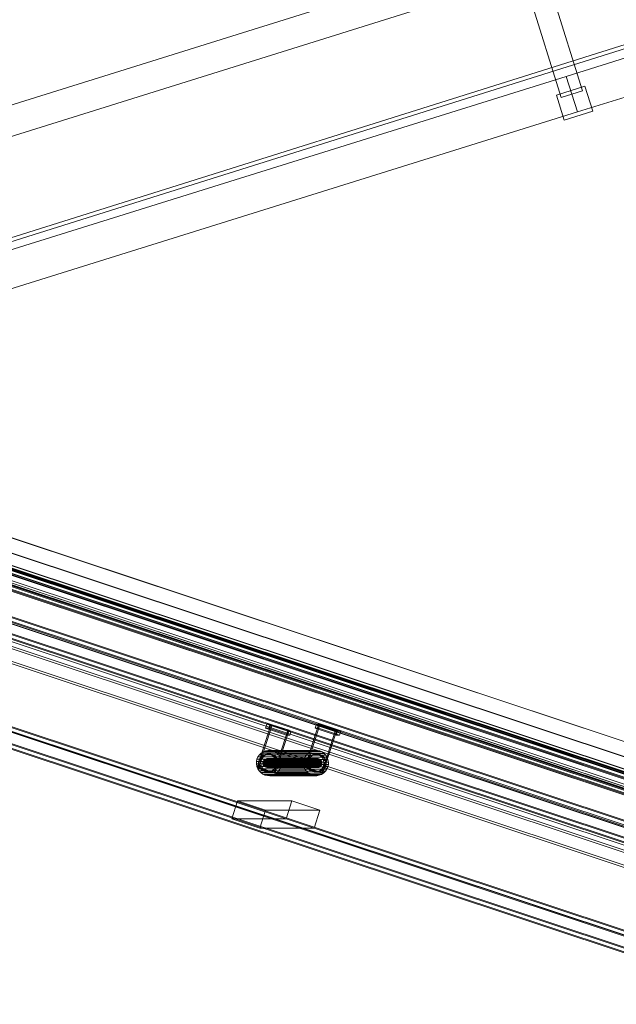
# Model space of a CAD drawing. Header units: millimetres. Extents: x -4395 to 65662, y -65530 to 6847.
# Tile 819 of 1034: x 22099 to 22898, y 1252 to 2570. Entities that reach past the tile are written whole.
import ezdxf

# ---------------------------------------------------------------- set-up
doc = ezdxf.new("R2010")
doc.units = ezdxf.units.MM
for name, color, linetype, lineweight in [('COTAS_P', 1, 'Continuous', 0), ('lateral_C02', 7, 'Continuous', 0), ('lateral_C07', 7, 'Continuous', 0)]:
    doc.layers.add(name, color=color, linetype=linetype, lineweight=lineweight)
doc.dimstyles.new('R19_100', dxfattribs={"dimtxt": 250, "dimasz": 150, "dimexe": 150, "dimexo": 80, "dimgap": 100, "dimtad": 1, "dimtih": 1, "dimtoh": 1, "dimdsep": 46, "dimcen": 0.09, "dimadec": 0, "dimazin": 0, "dimtfac": 1, "dimtdec": 4, "dimtofl": 0, "dimtmove": 0, "dimatfit": 3, "dimfxl": 1, "dimtolj": 1, "dimtzin": 0, "dimarcsym": 0})

# ---------------------------------------------------------------- blocks, each defined once
blk = doc.blocks.new('DIM_R33_4')
at = {"layer": 'COTAS_P'}
for p, q in [((15248.4, 1279.1), (24311.8, 4109.1)), ((24311.8, 4109.1), (24155.2, 4107.3)), ((24311.8, 4109.1), (24182.1, 4021.4)), ((24580.1, 3250), (24311.8, 4109.1)), ((15248.4, 1279.1), (15378.1, 1366.8)), ((15248.4, 1279.1), (15405, 1280.8)), ((15516.6, 420), (15248.4, 1279.1))]:
    blk.add_line(p, q, dxfattribs=at)
blk.add_text('9495 P', height=250, rotation=17.3406, dxfattribs=at).set_placement((19750.3, 2789.5))

msp = doc.modelspace()

# ---------------------------------------------------------------- linework, layer by layer
at = {"layer": 'lateral_C02'}
for p, q in [((15575.415, 232.817), (24634.01, 3078.273)), ((15576.913, 228.047), (24635.508, 3073.503)), ((22830.806, 2494.282), (23976.266, 2851.944)), ((22845.709, 2446.555), (23991.168, 2804.217)), ((21630.207, 2313.212), (22775.666, 2670.874)), ((22795.946, 2656.254), (22852.576, 2474.889)), ((22823.939, 2465.948), (22767.309, 2647.312)), ((21642.129, 2275.03), (22787.589, 2632.692)), ((21685.346, 2136.62), (22830.806, 2494.282)), ((22830.806, 2494.282), (22845.709, 2446.555)), ((22817.676, 2469.23), (22855.858, 2481.152)), ((22866.29, 2447.743), (22855.858, 2481.152)), ((22817.676, 2469.23), (22828.108, 2435.821)), ((22852.576, 2474.889), (22823.939, 2465.948)), ((21700.249, 2088.893), (22845.709, 2446.555)), ((22828.108, 2435.821), (22866.29, 2447.743))]:
    msp.add_line(p, q, dxfattribs=at)
at = {"layer": 'lateral_C07'}
for p, q in [((20042.533, 2535.254), (26489.775, 393.296)), ((26490.293, 393.296), (20043.051, 2535.254)), ((20104.181, 2535.254), (26551.422, 393.296)), ((26551.94, 393.296), (20104.699, 2535.254)), ((19976.507, 2520.65), (26536.084, 341.372)), ((26596.523, 341.372), (20036.946, 2520.65)), ((26535.165, 338.52), (19975.588, 2517.799)), ((20036.027, 2517.799), (26595.604, 338.52)), ((26479.053, 360.032), (20031.811, 2501.989)), ((20032.329, 2501.989), (26479.571, 360.032)), ((26468.717, 357.44), (20040.198, 2493.177)), ((20041.117, 2496.028), (26469.636, 360.291)), ((26540.7, 360.032), (20093.459, 2501.989)), ((20093.977, 2501.989), (26541.218, 360.032)), ((20100.637, 2493.177), (26529.156, 357.44)), ((26530.075, 360.291), (20101.556, 2496.028)), ((19884.41, 2478.743), (26575.045, 255.924)), ((26579.362, 255.924), (19888.727, 2478.743)), ((19952.619, 2478.743), (26643.254, 255.924)), ((26647.571, 255.924), (19956.936, 2478.743)), ((20062.929, 2483.847), (26435.28, 366.77)), ((26442.705, 366.77), (20070.354, 2483.847)), ((20126.649, 2483.847), (26499, 366.77)), ((26506.425, 366.77), (20134.074, 2483.847)), ((19881.652, 2470.19), (26572.287, 247.37)), ((26572.978, 247.37), (19882.343, 2470.19)), ((26573.206, 250.221), (19882.571, 2473.041)), ((19886.889, 2473.041), (26577.524, 250.221)), ((26641.416, 250.221), (19950.781, 2473.041)), ((19953.488, 2470.19), (26644.123, 247.37)), ((26644.814, 247.37), (19954.179, 2470.19)), ((19955.098, 2473.041), (26645.733, 250.221)), ((26433.442, 361.068), (20061.091, 2478.144)), ((20068.516, 2478.144), (26440.867, 361.068)), ((26497.162, 361.068), (20124.811, 2478.144)), ((20132.236, 2478.144), (26504.587, 361.068)), ((26503.612, 240.628), (19944.035, 2419.907)), ((19944.954, 2422.758), (26504.531, 243.48)), ((20004.474, 2419.907), (26564.051, 240.628)), ((26564.97, 243.48), (20005.393, 2422.758)), ((26530.319, 117.164), (19839.684, 2339.984)), ((19840.375, 2339.984), (26531.01, 117.164)), ((19841.522, 2345.686), (26532.157, 122.867)), ((19844.001, 2339.984), (26534.636, 117.164)), ((26536.474, 122.867), (19845.839, 2345.686)), ((26598.529, 117.164), (19907.894, 2339.984)), ((19909.732, 2345.686), (26600.367, 122.867)), ((26602.155, 117.164), (19911.52, 2339.984)), ((19912.211, 2339.984), (26602.846, 117.164)), ((26604.684, 122.867), (19914.049, 2345.686)), ((21943.039, 1858.991), (23064.523, 1486.402)), ((23065.213, 1486.402), (21943.73, 1858.991)), ((23068.84, 1486.402), (21947.357, 1858.991)), ((22011.249, 1858.991), (23132.732, 1486.402)), ((22014.875, 1858.991), (23136.359, 1486.402)), ((23137.049, 1486.402), (22015.566, 1858.991)), ((23062.685, 1480.7), (21941.201, 1853.288)), ((21945.519, 1853.288), (23067.002, 1480.7)), ((23130.894, 1480.7), (22009.411, 1853.288)), ((22013.728, 1853.288), (23135.211, 1480.7)), ((23001.111, 1289.668), (21879.628, 1662.257)), ((21880.319, 1662.257), (23001.802, 1289.668)), ((23072.947, 1289.668), (21951.464, 1662.257)), ((21952.154, 1662.257), (23073.638, 1289.668)), ((22416.887, 1569.086), (22435.267, 1626.11)), ((22418.613, 1569.086), (22436.994, 1626.11)), ((22427.858, 1621.341), (22429.696, 1627.043)), ((22434.185, 1627.043), (22429.696, 1627.043)), ((22429.696, 1627.043), (22457.779, 1617.713)), ((22432.347, 1621.341), (22434.185, 1627.043)), ((22462.269, 1617.713), (22434.185, 1627.043)), ((22436.994, 1626.11), (22435.267, 1626.11)), ((22435.267, 1626.11), (22457.734, 1618.646)), ((22459.461, 1618.646), (22436.994, 1626.11)), ((22480.779, 1569.086), (22499.159, 1626.11)), ((22482.506, 1569.086), (22500.886, 1626.11)), ((22494.513, 1621.341), (22496.351, 1627.043)), ((22500.841, 1627.043), (22496.351, 1627.043)), ((22496.351, 1627.043), (22524.435, 1617.713)), ((22499.003, 1621.341), (22500.841, 1627.043)), ((22500.886, 1626.11), (22499.159, 1626.11)), ((22499.159, 1626.11), (22521.626, 1618.646)), ((22528.925, 1617.713), (22500.841, 1627.043)), ((22523.353, 1618.646), (22500.886, 1626.11)), ((22455.941, 1612.01), (22427.858, 1621.341)), ((22427.858, 1621.341), (22432.347, 1621.341)), ((22432.347, 1621.341), (22460.431, 1612.01)), ((22439.354, 1561.621), (22457.734, 1618.646)), ((22459.461, 1618.646), (22441.081, 1561.621)), ((22455.941, 1612.01), (22457.779, 1617.713)), ((22460.431, 1612.01), (22455.941, 1612.01)), ((22457.734, 1618.646), (22459.461, 1618.646)), ((22457.779, 1617.713), (22462.269, 1617.713)), ((22462.269, 1617.713), (22460.431, 1612.01)), ((22522.597, 1612.01), (22494.513, 1621.341)), ((22494.513, 1621.341), (22499.003, 1621.341)), ((22499.003, 1621.341), (22527.087, 1612.01)), ((22503.246, 1561.621), (22521.626, 1618.646)), ((22523.353, 1618.646), (22504.973, 1561.621)), ((22521.626, 1618.646), (22523.353, 1618.646)), ((22522.597, 1612.01), (22524.435, 1617.713)), ((22527.087, 1612.01), (22522.597, 1612.01)), ((22524.435, 1617.713), (22528.925, 1617.713)), ((22528.925, 1617.713), (22527.087, 1612.01)), ((22416.564, 1580.145), (22417.886, 1583.195)), ((22417.886, 1583.195), (22419.769, 1585.925)), ((22480.915, 1583.195), (22417.886, 1583.195)), ((22419.769, 1585.925), (22422.14, 1588.23)), ((22482.798, 1585.925), (22419.769, 1585.925)), ((22420.192, 1580.743), (22421.521, 1582.67)), ((22421.521, 1582.67), (22423.195, 1584.297)), ((22424.629, 1582.67), (22421.521, 1582.67)), ((22422.14, 1588.23), (22424.908, 1590.021)), ((22485.169, 1588.23), (22422.14, 1588.23)), ((22423.195, 1584.297), (22425.149, 1585.561)), ((22426.303, 1584.297), (22423.195, 1584.297)), ((22424.629, 1582.67), (22423.301, 1580.743)), ((22426.303, 1584.297), (22424.629, 1582.67)), ((22424.908, 1590.021), (22427.967, 1591.229)), ((22487.937, 1590.021), (22424.908, 1590.021)), ((22425.149, 1585.561), (22427.308, 1586.414)), ((22428.257, 1585.561), (22425.149, 1585.561)), ((22428.257, 1585.561), (22426.303, 1584.297)), ((22427.308, 1586.414), (22429.59, 1586.823)), ((22430.417, 1586.414), (22427.308, 1586.414)), ((22427.967, 1591.229), (22431.2, 1591.808)), ((22490.996, 1591.229), (22427.967, 1591.229)), ((22430.417, 1586.414), (22428.257, 1585.561)), ((22429.59, 1586.823), (22431.907, 1586.772)), ((22432.698, 1586.823), (22429.59, 1586.823)), ((22432.698, 1586.823), (22430.417, 1586.414)), ((22431.2, 1591.808), (22434.482, 1591.736)), ((22494.229, 1591.808), (22431.2, 1591.808)), ((22431.907, 1586.772), (22434.169, 1586.263)), ((22435.015, 1586.772), (22431.907, 1586.772)), ((22435.015, 1586.772), (22432.698, 1586.823)), ((22434.169, 1586.263), (22436.29, 1585.315)), ((22437.277, 1586.263), (22434.169, 1586.263)), ((22434.482, 1591.736), (22437.686, 1591.015)), ((22497.511, 1591.736), (22434.482, 1591.736)), ((22437.277, 1586.263), (22435.015, 1586.772)), ((22436.29, 1585.315), (22438.188, 1583.966)), ((22439.398, 1585.315), (22436.29, 1585.315)), ((22439.398, 1585.315), (22437.277, 1586.263)), ((22437.686, 1591.015), (22440.691, 1589.673)), ((22500.716, 1591.015), (22437.686, 1591.015)), ((22438.188, 1583.966), (22439.79, 1582.267)), ((22441.296, 1583.966), (22438.188, 1583.966)), ((22441.296, 1583.966), (22439.398, 1585.315)), ((22439.79, 1582.267), (22441.035, 1580.283)), ((22442.899, 1582.267), (22439.79, 1582.267)), ((22440.691, 1589.673), (22443.38, 1587.761)), ((22503.72, 1589.673), (22440.691, 1589.673)), ((22442.899, 1582.267), (22441.296, 1583.966)), ((22444.144, 1580.283), (22442.899, 1582.267)), ((22443.38, 1587.761), (22445.65, 1585.354)), ((22506.409, 1587.761), (22443.38, 1587.761)), ((22445.65, 1585.354), (22447.414, 1582.544)), ((22508.679, 1585.354), (22445.65, 1585.354)), ((22447.414, 1582.544), (22448.604, 1579.438)), ((22510.443, 1582.544), (22447.414, 1582.544)), ((22480.915, 1583.195), (22479.594, 1580.145)), ((22482.798, 1585.925), (22480.915, 1583.195)), ((22485.169, 1588.23), (22482.798, 1585.925)), ((22484.085, 1580.743), (22485.414, 1582.67)), ((22487.937, 1590.021), (22485.169, 1588.23)), ((22485.414, 1582.67), (22487.087, 1584.297)), ((22488.522, 1582.67), (22485.414, 1582.67)), ((22487.087, 1584.297), (22489.041, 1585.561)), ((22490.196, 1584.297), (22487.087, 1584.297)), ((22488.522, 1582.67), (22487.193, 1580.743)), ((22490.996, 1591.229), (22487.937, 1590.021)), ((22490.196, 1584.297), (22488.522, 1582.67)), ((22489.041, 1585.561), (22491.201, 1586.414)), ((22492.15, 1585.561), (22489.041, 1585.561)), ((22492.15, 1585.561), (22490.196, 1584.297)), ((22494.229, 1591.808), (22490.996, 1591.229)), ((22491.201, 1586.414), (22493.483, 1586.823)), ((22494.309, 1586.414), (22491.201, 1586.414)), ((22494.309, 1586.414), (22492.15, 1585.561)), ((22493.483, 1586.823), (22495.799, 1586.772)), ((22496.591, 1586.823), (22493.483, 1586.823)), ((22497.511, 1591.736), (22494.229, 1591.808)), ((22496.591, 1586.823), (22494.309, 1586.414)), ((22495.799, 1586.772), (22498.061, 1586.263)), ((22498.907, 1586.772), (22495.799, 1586.772)), ((22498.907, 1586.772), (22496.591, 1586.823)), ((22500.716, 1591.015), (22497.511, 1591.736)), ((22498.061, 1586.263), (22500.182, 1585.315)), ((22501.17, 1586.263), (22498.061, 1586.263)), ((22501.17, 1586.263), (22498.907, 1586.772)), ((22500.182, 1585.315), (22502.08, 1583.966)), ((22503.291, 1585.315), (22500.182, 1585.315)), ((22503.72, 1589.673), (22500.716, 1591.015)), ((22503.291, 1585.315), (22501.17, 1586.263)), ((22502.08, 1583.966), (22503.683, 1582.267)), ((22505.189, 1583.966), (22502.08, 1583.966)), ((22505.189, 1583.966), (22503.291, 1585.315)), ((22503.683, 1582.267), (22504.928, 1580.283)), ((22506.791, 1582.267), (22503.683, 1582.267)), ((22506.409, 1587.761), (22503.72, 1589.673)), ((22506.791, 1582.267), (22505.189, 1583.966)), ((22508.679, 1585.354), (22506.409, 1587.761)), ((22508.036, 1580.283), (22506.791, 1582.267)), ((22510.443, 1582.544), (22508.679, 1585.354)), ((22511.633, 1579.438), (22510.443, 1582.544)), ((22415.783, 1573.559), (22415.854, 1576.891)), ((22416.353, 1570.277), (22415.783, 1573.559)), ((22478.812, 1573.559), (22415.783, 1573.559)), ((22415.854, 1576.891), (22416.564, 1580.145)), ((22478.883, 1576.891), (22415.854, 1576.891)), ((22417.543, 1567.172), (22416.353, 1570.277)), ((22479.382, 1570.277), (22416.353, 1570.277)), ((22416.564, 1580.145), (22479.594, 1580.145)), ((22439.354, 1561.621), (22416.887, 1569.086)), ((22416.887, 1569.086), (22418.613, 1569.086)), ((22418.613, 1569.086), (22441.081, 1561.621)), ((22418.708, 1573.941), (22418.758, 1576.293)), ((22419.11, 1571.625), (22418.708, 1573.941)), ((22421.816, 1573.941), (22418.708, 1573.941)), ((22418.758, 1576.293), (22419.259, 1578.59)), ((22421.866, 1576.293), (22418.758, 1576.293)), ((22419.95, 1569.432), (22419.11, 1571.625)), ((22422.218, 1571.625), (22419.11, 1571.625)), ((22419.259, 1578.59), (22420.192, 1580.743)), ((22419.259, 1578.59), (22422.368, 1578.59)), ((22421.195, 1567.448), (22419.95, 1569.432)), ((22423.058, 1569.432), (22419.95, 1569.432)), ((22423.301, 1580.743), (22420.192, 1580.743)), ((22421.866, 1576.293), (22421.816, 1573.941)), ((22421.816, 1573.941), (22422.218, 1571.625)), ((22422.368, 1578.59), (22421.866, 1576.293)), ((22422.218, 1571.625), (22423.058, 1569.432)), ((22423.301, 1580.743), (22422.368, 1578.59)), ((22423.058, 1569.432), (22424.304, 1567.448)), ((22424.428, 1574.399), (22424.453, 1575.575)), ((22424.629, 1573.241), (22424.428, 1574.399)), ((22491.774, 1574.399), (22424.428, 1574.399)), ((22424.453, 1575.575), (22424.703, 1576.724)), ((22491.799, 1575.575), (22424.453, 1575.575)), ((22425.049, 1572.145), (22424.629, 1573.241)), ((22491.975, 1573.241), (22424.629, 1573.241)), ((22424.703, 1576.724), (22425.17, 1577.8)), ((22424.703, 1576.724), (22492.05, 1576.724)), ((22425.671, 1571.153), (22425.049, 1572.145)), ((22492.395, 1572.145), (22425.049, 1572.145)), ((22425.17, 1577.8), (22425.834, 1578.764)), ((22492.516, 1577.8), (22425.17, 1577.8)), ((22426.473, 1570.303), (22425.671, 1571.153)), ((22493.018, 1571.153), (22425.671, 1571.153)), ((22425.834, 1578.764), (22426.671, 1579.577)), ((22493.18, 1578.764), (22425.834, 1578.764)), ((22427.422, 1569.629), (22426.473, 1570.303)), ((22493.819, 1570.303), (22426.473, 1570.303)), ((22426.671, 1579.577), (22427.648, 1580.209)), ((22494.017, 1579.577), (22426.671, 1579.577)), ((22428.482, 1569.155), (22427.422, 1569.629)), ((22494.768, 1569.629), (22427.422, 1569.629)), ((22427.648, 1580.209), (22428.728, 1580.636)), ((22494.994, 1580.209), (22427.648, 1580.209)), ((22429.613, 1568.901), (22428.482, 1569.155)), ((22495.828, 1569.155), (22428.482, 1569.155)), ((22428.728, 1580.636), (22429.869, 1580.84)), ((22496.074, 1580.636), (22428.728, 1580.636)), ((22430.771, 1568.875), (22429.613, 1568.901)), ((22496.959, 1568.901), (22429.613, 1568.901)), ((22429.869, 1580.84), (22431.027, 1580.815)), ((22497.215, 1580.84), (22429.869, 1580.84)), ((22431.912, 1569.08), (22430.771, 1568.875)), ((22498.118, 1568.875), (22430.771, 1568.875)), ((22431.027, 1580.815), (22432.158, 1580.56)), ((22498.373, 1580.815), (22431.027, 1580.815)), ((22432.992, 1569.506), (22431.912, 1569.08)), ((22499.259, 1569.08), (22431.912, 1569.08)), ((22432.158, 1580.56), (22433.219, 1580.086)), ((22499.504, 1580.56), (22432.158, 1580.56)), ((22433.969, 1570.138), (22432.992, 1569.506)), ((22500.338, 1569.506), (22432.992, 1569.506)), ((22433.219, 1580.086), (22434.168, 1579.412)), ((22500.565, 1580.086), (22433.219, 1580.086)), ((22434.806, 1570.951), (22433.969, 1570.138)), ((22501.315, 1570.138), (22433.969, 1570.138)), ((22434.168, 1579.412), (22434.969, 1578.562)), ((22501.514, 1579.412), (22434.168, 1579.412)), ((22435.47, 1571.915), (22434.806, 1570.951)), ((22502.152, 1570.951), (22434.806, 1570.951)), ((22434.969, 1578.562), (22435.591, 1577.57)), ((22502.315, 1578.562), (22434.969, 1578.562)), ((22435.937, 1572.992), (22435.47, 1571.915)), ((22502.817, 1571.915), (22435.47, 1571.915)), ((22435.591, 1577.57), (22436.011, 1576.474)), ((22502.938, 1577.57), (22435.591, 1577.57)), ((22436.188, 1574.14), (22435.937, 1572.992)), ((22503.283, 1572.992), (22435.937, 1572.992)), ((22436.011, 1576.474), (22436.213, 1575.316)), ((22503.358, 1576.474), (22436.011, 1576.474)), ((22436.213, 1575.316), (22436.188, 1574.14)), ((22503.534, 1574.14), (22436.188, 1574.14)), ((22503.559, 1575.316), (22436.213, 1575.316)), ((22440.793, 1568.972), (22439.465, 1567.045)), ((22441.726, 1571.126), (22440.793, 1568.972)), ((22443.902, 1568.972), (22440.793, 1568.972)), ((22441.035, 1580.283), (22441.875, 1578.091)), ((22444.144, 1580.283), (22441.035, 1580.283)), ((22442.228, 1573.422), (22441.726, 1571.126)), ((22444.835, 1571.126), (22441.726, 1571.126)), ((22441.875, 1578.091), (22442.278, 1575.774)), ((22444.984, 1578.091), (22441.875, 1578.091)), ((22442.278, 1575.774), (22442.228, 1573.422)), ((22445.336, 1573.422), (22442.228, 1573.422)), ((22445.386, 1575.774), (22442.278, 1575.774)), ((22442.573, 1567.045), (22443.902, 1568.972)), ((22443.902, 1568.972), (22444.835, 1571.126)), ((22444.984, 1578.091), (22444.144, 1580.283)), ((22444.835, 1571.126), (22445.336, 1573.422)), ((22445.386, 1575.774), (22444.984, 1578.091)), ((22445.336, 1573.422), (22445.386, 1575.774)), ((22448.393, 1569.571), (22447.071, 1566.52)), ((22449.103, 1572.824), (22448.393, 1569.571)), ((22511.422, 1569.571), (22448.393, 1569.571)), ((22448.604, 1579.438), (22449.174, 1576.156)), ((22511.633, 1579.438), (22448.604, 1579.438)), ((22449.174, 1576.156), (22449.103, 1572.824)), ((22512.132, 1572.824), (22449.103, 1572.824)), ((22512.203, 1576.156), (22449.174, 1576.156)), ((22478.883, 1576.891), (22478.812, 1573.559)), ((22478.812, 1573.559), (22479.382, 1570.277)), ((22479.594, 1580.145), (22478.883, 1576.891)), ((22479.382, 1570.277), (22480.572, 1567.172)), ((22503.246, 1561.621), (22480.779, 1569.086)), ((22480.779, 1569.086), (22482.506, 1569.086)), ((22482.506, 1569.086), (22504.973, 1561.621)), ((22482.6, 1573.941), (22482.65, 1576.293)), ((22483.003, 1571.625), (22482.6, 1573.941)), ((22485.708, 1573.941), (22482.6, 1573.941)), ((22482.65, 1576.293), (22483.152, 1578.59)), ((22485.759, 1576.293), (22482.65, 1576.293)), ((22483.843, 1569.432), (22483.003, 1571.625)), ((22486.111, 1571.625), (22483.003, 1571.625)), ((22483.152, 1578.59), (22484.085, 1580.743)), ((22483.152, 1578.59), (22486.26, 1578.59)), ((22485.088, 1567.448), (22483.843, 1569.432)), ((22486.951, 1569.432), (22483.843, 1569.432)), ((22487.193, 1580.743), (22484.085, 1580.743)), ((22485.759, 1576.293), (22485.708, 1573.941)), ((22485.708, 1573.941), (22486.111, 1571.625)), ((22486.26, 1578.59), (22485.759, 1576.293)), ((22486.111, 1571.625), (22486.951, 1569.432)), ((22487.193, 1580.743), (22486.26, 1578.59)), ((22486.951, 1569.432), (22488.196, 1567.448)), ((22491.799, 1575.575), (22491.774, 1574.399)), ((22491.774, 1574.399), (22491.975, 1573.241)), ((22492.05, 1576.724), (22491.799, 1575.575)), ((22491.975, 1573.241), (22492.395, 1572.145)), ((22492.516, 1577.8), (22492.05, 1576.724)), ((22492.395, 1572.145), (22493.018, 1571.153)), ((22493.18, 1578.764), (22492.516, 1577.8)), ((22493.018, 1571.153), (22493.819, 1570.303)), ((22494.017, 1579.577), (22493.18, 1578.764)), ((22493.819, 1570.303), (22494.768, 1569.629)), ((22494.994, 1580.209), (22494.017, 1579.577)), ((22494.768, 1569.629), (22495.828, 1569.155)), ((22496.074, 1580.636), (22494.994, 1580.209)), ((22495.828, 1569.155), (22496.959, 1568.901)), ((22497.215, 1580.84), (22496.074, 1580.636)), ((22496.959, 1568.901), (22498.118, 1568.875)), ((22498.373, 1580.815), (22497.215, 1580.84)), ((22498.118, 1568.875), (22499.259, 1569.08)), ((22499.504, 1580.56), (22498.373, 1580.815)), ((22499.259, 1569.08), (22500.338, 1569.506)), ((22500.565, 1580.086), (22499.504, 1580.56)), ((22500.338, 1569.506), (22501.315, 1570.138)), ((22501.514, 1579.412), (22500.565, 1580.086)), ((22501.315, 1570.138), (22502.152, 1570.951)), ((22502.315, 1578.562), (22501.514, 1579.412)), ((22502.152, 1570.951), (22502.817, 1571.915)), ((22502.938, 1577.57), (22502.315, 1578.562)), ((22502.817, 1571.915), (22503.283, 1572.992)), ((22503.358, 1576.474), (22502.938, 1577.57)), ((22503.283, 1572.992), (22503.534, 1574.14)), ((22504.686, 1568.972), (22503.357, 1567.045)), ((22503.559, 1575.316), (22503.358, 1576.474)), ((22503.534, 1574.14), (22503.559, 1575.316)), ((22505.619, 1571.126), (22504.686, 1568.972)), ((22507.794, 1568.972), (22504.686, 1568.972)), ((22504.928, 1580.283), (22505.768, 1578.091)), ((22508.036, 1580.283), (22504.928, 1580.283)), ((22506.12, 1573.422), (22505.619, 1571.126)), ((22508.727, 1571.126), (22505.619, 1571.126)), ((22505.768, 1578.091), (22506.171, 1575.774)), ((22508.876, 1578.091), (22505.768, 1578.091)), ((22506.171, 1575.774), (22506.12, 1573.422)), ((22509.228, 1573.422), (22506.12, 1573.422)), ((22509.279, 1575.774), (22506.171, 1575.774)), ((22506.465, 1567.045), (22507.794, 1568.972)), ((22507.794, 1568.972), (22508.727, 1571.126)), ((22508.876, 1578.091), (22508.036, 1580.283)), ((22508.727, 1571.126), (22509.228, 1573.422)), ((22509.279, 1575.774), (22508.876, 1578.091)), ((22509.228, 1573.422), (22509.279, 1575.774)), ((22510.1, 1566.52), (22511.422, 1569.571)), ((22511.422, 1569.571), (22512.132, 1572.824)), ((22512.203, 1576.156), (22511.633, 1579.438)), ((22512.132, 1572.824), (22512.203, 1576.156)), ((22419.307, 1564.361), (22417.543, 1567.172)), ((22480.572, 1567.172), (22417.543, 1567.172)), ((22421.577, 1561.954), (22419.307, 1564.361)), ((22482.336, 1564.361), (22419.307, 1564.361)), ((22422.798, 1565.749), (22421.195, 1567.448)), ((22424.304, 1567.448), (22421.195, 1567.448)), ((22424.266, 1560.043), (22421.577, 1561.954)), ((22484.606, 1561.954), (22421.577, 1561.954)), ((22424.696, 1564.4), (22422.798, 1565.749)), ((22425.906, 1565.749), (22422.798, 1565.749)), ((22427.271, 1558.701), (22424.266, 1560.043)), ((22487.295, 1560.043), (22424.266, 1560.043)), ((22424.304, 1567.448), (22425.906, 1565.749)), ((22426.817, 1563.453), (22424.696, 1564.4)), ((22427.804, 1564.4), (22424.696, 1564.4)), ((22425.906, 1565.749), (22427.804, 1564.4)), ((22429.079, 1562.944), (22426.817, 1563.453)), ((22429.925, 1563.453), (22426.817, 1563.453)), ((22430.476, 1557.98), (22427.271, 1558.701)), ((22490.3, 1558.701), (22427.271, 1558.701)), ((22427.804, 1564.4), (22429.925, 1563.453)), ((22431.395, 1562.893), (22429.079, 1562.944)), ((22432.187, 1562.944), (22429.079, 1562.944)), ((22429.925, 1563.453), (22432.187, 1562.944)), ((22433.757, 1557.907), (22430.476, 1557.98)), ((22493.505, 1557.98), (22430.476, 1557.98)), ((22433.677, 1563.301), (22431.395, 1562.893)), ((22434.504, 1562.893), (22431.395, 1562.893)), ((22432.187, 1562.944), (22434.504, 1562.893)), ((22435.837, 1564.154), (22433.677, 1563.301)), ((22436.786, 1563.301), (22433.677, 1563.301)), ((22436.99, 1558.486), (22433.757, 1557.907)), ((22496.787, 1557.907), (22433.757, 1557.907)), ((22434.504, 1562.893), (22436.786, 1563.301)), ((22437.791, 1565.418), (22435.837, 1564.154)), ((22438.945, 1564.154), (22435.837, 1564.154)), ((22436.786, 1563.301), (22438.945, 1564.154)), ((22440.049, 1559.694), (22436.99, 1558.486)), ((22500.019, 1558.486), (22436.99, 1558.486)), ((22439.465, 1567.045), (22437.791, 1565.418)), ((22440.899, 1565.418), (22437.791, 1565.418)), ((22438.945, 1564.154), (22440.899, 1565.418)), ((22441.081, 1561.621), (22439.354, 1561.621)), ((22442.573, 1567.045), (22439.465, 1567.045)), ((22442.818, 1561.485), (22440.049, 1559.694)), ((22503.078, 1559.694), (22440.049, 1559.694)), ((22440.899, 1565.418), (22442.573, 1567.045)), ((22445.189, 1563.79), (22442.818, 1561.485)), ((22505.847, 1561.485), (22442.818, 1561.485)), ((22447.071, 1566.52), (22445.189, 1563.79)), ((22508.218, 1563.79), (22445.189, 1563.79)), ((22510.1, 1566.52), (22447.071, 1566.52)), ((22480.572, 1567.172), (22482.336, 1564.361)), ((22482.336, 1564.361), (22484.606, 1561.954)), ((22484.606, 1561.954), (22487.295, 1560.043)), ((22486.69, 1565.749), (22485.088, 1567.448)), ((22488.196, 1567.448), (22485.088, 1567.448)), ((22488.588, 1564.4), (22486.69, 1565.749)), ((22489.799, 1565.749), (22486.69, 1565.749)), ((22487.295, 1560.043), (22490.3, 1558.701)), ((22488.196, 1567.448), (22489.799, 1565.749)), ((22490.709, 1563.453), (22488.588, 1564.4)), ((22491.697, 1564.4), (22488.588, 1564.4)), ((22489.799, 1565.749), (22491.697, 1564.4)), ((22490.3, 1558.701), (22493.505, 1557.98)), ((22492.971, 1562.944), (22490.709, 1563.453)), ((22493.818, 1563.453), (22490.709, 1563.453)), ((22491.697, 1564.4), (22493.818, 1563.453)), ((22495.288, 1562.893), (22492.971, 1562.944)), ((22496.08, 1562.944), (22492.971, 1562.944)), ((22493.505, 1557.98), (22496.787, 1557.907)), ((22493.818, 1563.453), (22496.08, 1562.944)), ((22497.57, 1563.301), (22495.288, 1562.893)), ((22498.396, 1562.893), (22495.288, 1562.893)), ((22496.08, 1562.944), (22498.396, 1562.893)), ((22496.787, 1557.907), (22500.019, 1558.486)), ((22499.729, 1564.154), (22497.57, 1563.301)), ((22500.678, 1563.301), (22497.57, 1563.301)), ((22498.396, 1562.893), (22500.678, 1563.301)), ((22501.683, 1565.418), (22499.729, 1564.154)), ((22502.838, 1564.154), (22499.729, 1564.154)), ((22500.019, 1558.486), (22503.078, 1559.694)), ((22500.678, 1563.301), (22502.838, 1564.154)), ((22503.357, 1567.045), (22501.683, 1565.418)), ((22504.792, 1565.418), (22501.683, 1565.418)), ((22502.838, 1564.154), (22504.792, 1565.418)), ((22503.078, 1559.694), (22505.847, 1561.485)), ((22504.973, 1561.621), (22503.246, 1561.621)), ((22506.465, 1567.045), (22503.357, 1567.045)), ((22504.792, 1565.418), (22506.465, 1567.045)), ((22505.847, 1561.485), (22508.218, 1563.79)), ((22508.218, 1563.79), (22510.1, 1566.52)), ((22382.969, 1500.293), (22390.627, 1524.053)), ((22463.154, 1524.053), (22390.627, 1524.053)), ((22390.627, 1524.053), (22428.072, 1511.613)), ((22455.495, 1500.293), (22463.154, 1524.053)), ((22500.599, 1511.613), (22463.154, 1524.053)), ((22420.414, 1487.853), (22428.072, 1511.613)), ((22428.072, 1511.613), (22500.599, 1511.613)), ((22500.599, 1511.613), (22492.941, 1487.853)), ((22420.414, 1487.853), (22382.969, 1500.293)), ((22382.969, 1500.293), (22455.495, 1500.293)), ((22455.495, 1500.293), (22492.941, 1487.853)), ((22492.941, 1487.853), (22420.414, 1487.853))]:
    msp.add_line(p, q, dxfattribs=at)

# ---------------------------------------------------------------- dimensions: what is measured, and where the dimension line sits
at = {"layer": 'COTAS_P'}
dim = msp.add_aligned_dim(p1=(15516.618, 420), p2=(24580.067, 3250), distance=900, text='<> P', dimstyle='R19_100', dxfattribs=at)
dim.commit()
dim.dimension.update_dxf_attribs({"geometry": 'DIM_R33_4', "text_midpoint": (19780.096, 2694.095)})

doc.saveas('drawing.dxf')
